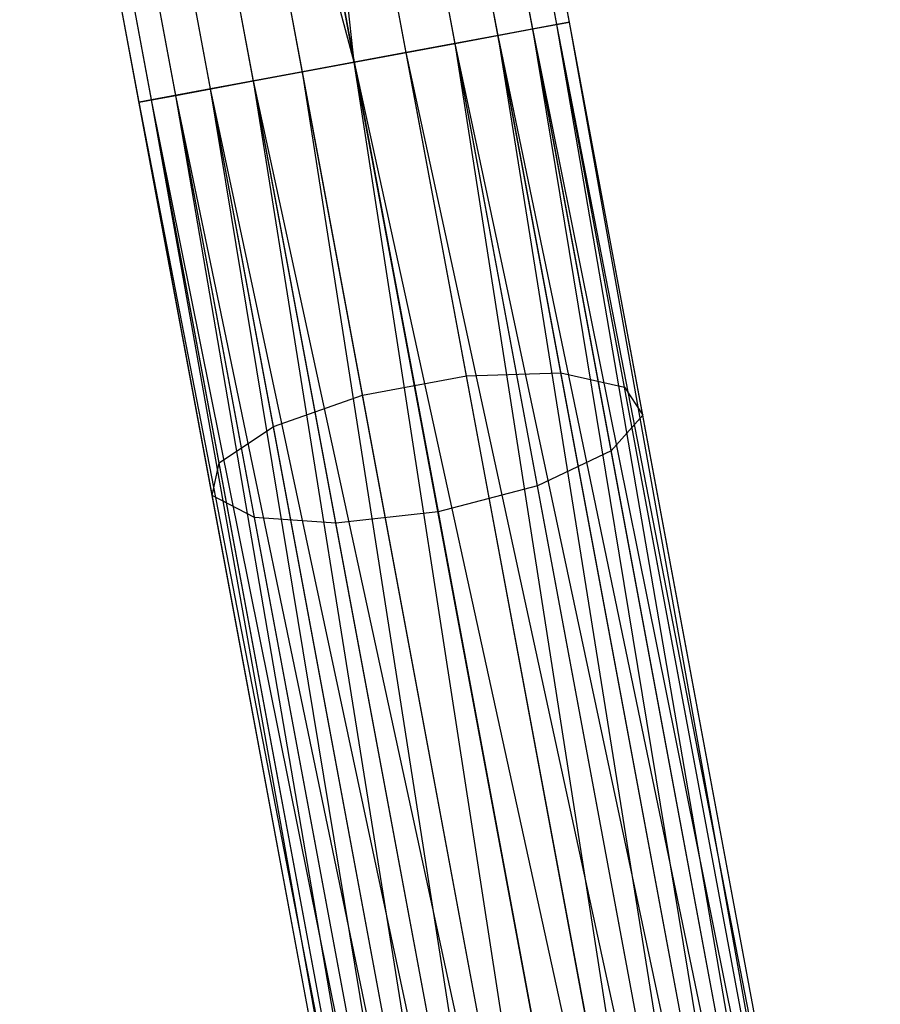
# Model space of a CAD drawing. Extents: x -91 to 91, y -91 to 262.
# Tile 374 of 480: x -14.38 to -10.48, y 64.68 to 69.15. Entities that reach past the tile are written whole.
import ezdxf

# ---------------------------------------------------------------- set-up
doc = ezdxf.new("R2010")
doc.units = 0
doc.header["$LTSCALE"] = 25.4
doc.layers.get('0').update_dxf_attribs({"linetype": 'CONTINUOUS'})

# ---------------------------------------------------------------- blocks, each defined once
blk = doc.blocks.new('ETE0_STL_1')
at = {"color": 0}
for p, q in [((-12.2155, 69.0772, 169.2591), (-12.7804, 72.1081, 169.4894)), ((-12.2155, 69.0772, 169.2591), (-12.7804, 72.1081, 169.4894)), ((-11.9482, 69.127, 169.653), (-12.5024, 72.1004, 169.879)), ((-11.9482, 69.127, 169.653), (-12.5024, 72.1004, 169.879)), ((-12.6321, 68.9995, 169.0367), (-13.2031, 72.063, 169.2695)), ((-12.6321, 68.9995, 169.0367), (-13.2031, 72.063, 169.2695)), ((-12.8674, 68.9557, 169.0076), (-13.2031, 72.063, 169.2695)), ((-12.8674, 68.9557, 169.0076), (-13.2031, 72.063, 169.2695)), ((-11.8915, 69.1376, 170.1281), (-12.4327, 72.0415, 170.3488)), ((-11.8915, 69.1376, 170.1281), (-12.4327, 72.0415, 170.3488)), ((-12.8674, 68.9557, 169.0076), (-13.6736, 71.9753, 169.2695)), ((-12.8674, 68.9557, 169.0076), (-13.6736, 71.9753, 169.2695)), ((-13.1026, 68.9119, 169.0367), (-13.6736, 71.9753, 169.2695)), ((-13.1026, 68.9119, 169.0367), (-13.6736, 71.9753, 169.2695)), ((-12.0583, 69.1065, 170.5757), (-12.5874, 71.9451, 170.7914)), ((-12.0583, 69.1065, 170.5757), (-12.5874, 71.9451, 170.7914)), ((-13.5193, 68.8342, 169.2591), (-14.0842, 71.8651, 169.4894)), ((-13.5193, 68.8342, 169.2591), (-14.0842, 71.8651, 169.4894)), ((-12.4105, 69.0408, 170.8931), (-12.9309, 71.8331, 171.1053)), ((-12.4105, 69.0408, 170.8931), (-12.9309, 71.8331, 171.1053)), ((-13.7866, 68.7844, 169.653), (-14.3407, 71.7578, 169.879)), ((-13.7866, 68.7844, 169.653), (-14.3407, 71.7578, 169.879)), ((-12.8674, 68.9557, 171.0076), (-13.3847, 71.7312, 171.2186)), ((-12.8674, 68.9557, 171.0076), (-13.3847, 71.7312, 171.2186)), ((-13.8433, 68.7738, 170.1281), (-14.3845, 71.6778, 170.3488)), ((-13.8433, 68.7738, 170.1281), (-14.3845, 71.6778, 170.3488)), ((-13.6764, 68.8049, 170.5757), (-14.2055, 71.6435, 170.7914)), ((-13.6764, 68.8049, 170.5757), (-14.2055, 71.6435, 170.7914)), ((-13.3242, 68.8706, 170.8931), (-13.8446, 71.6628, 171.1053)), ((-13.3242, 68.8706, 170.8931), (-13.8446, 71.6628, 171.1053)), ((-12.359, 67.5341, 320.0407), (-12.8951, 70.4105, 318.8882)), ((-12.359, 67.5341, 320.0407), (-12.8951, 70.4105, 318.8882)), ((-11.9303, 67.5471, 319.8282), (-12.4607, 70.393, 318.6879)), ((-11.9303, 67.5471, 319.8282), (-12.4607, 70.393, 318.6879)), ((-12.8295, 67.4464, 320.0407), (-13.3656, 70.3228, 318.8882)), ((-12.8295, 67.4464, 320.0407), (-13.3656, 70.3228, 318.8882)), ((-11.6417, 67.4824, 319.4519), (-12.162, 70.2743, 318.3333)), ((-11.6417, 67.4824, 319.4519), (-12.162, 70.2743, 318.3333)), ((-13.2341, 67.3041, 319.8282), (-13.7645, 70.15, 318.6879)), ((-13.2341, 67.3041, 319.8282), (-13.7645, 70.15, 318.6879)), ((-11.5592, 67.3549, 318.998), (-12.0674, 70.0815, 317.9055)), ((-11.5592, 67.3549, 318.998), (-12.0674, 70.0815, 317.9055)), ((-13.4801, 67.1398, 319.4519), (-14.0004, 69.9316, 318.3333)), ((-13.4801, 67.1398, 319.4519), (-14.0004, 69.9316, 318.3333)), ((-11.7018, 67.1937, 318.5705), (-12.1986, 69.859, 317.5025)), ((-11.7018, 67.1937, 318.5705), (-12.1986, 69.859, 317.5025)), ((-13.511, 66.9911, 318.998), (-14.0192, 69.7178, 317.9055)), ((-13.511, 66.9911, 318.998), (-14.0192, 69.7178, 317.9055)), ((-12.0368, 67.0358, 318.2673), (-12.5255, 69.6575, 317.2168)), ((-12.0368, 67.0358, 318.2673), (-12.5255, 69.6575, 317.2168)), ((-13.3199, 66.8921, 318.5705), (-13.8167, 69.5574, 317.5025)), ((-13.3199, 66.8921, 318.5705), (-13.8167, 69.5574, 317.5025)), ((-12.9732, 69.5234, 317.1137), (-12.4875, 66.9173, 318.1579)), ((-12.9732, 69.5234, 317.1137), (-12.4875, 66.9173, 318.1579)), ((-12.9505, 66.8655, 318.2673), (-13.4392, 69.4872, 317.2168)), ((-12.9505, 66.8655, 318.2673), (-13.4392, 69.4872, 317.2168)), ((-12.4105, 69.0408, 170.8931), (-12.0583, 69.1065, 170.5757)), ((-12.4105, 69.0408, 170.8931), (-12.0583, 69.1065, 170.5757)), ((-11.9482, 69.127, 169.653), (-12.2155, 69.0772, 169.2591)), ((-11.9482, 69.127, 169.653), (-12.2155, 69.0772, 169.2591)), ((-12.0583, 69.1065, 170.5757), (-11.8915, 69.1376, 170.1281)), ((-12.0583, 69.1065, 170.5757), (-11.8915, 69.1376, 170.1281)), ((-10.8062, 61.5155, 170.7561), (-12.0583, 69.1065, 170.5757)), ((-10.649, 61.5448, 170.5757), (-12.0583, 69.1065, 170.5757)), ((-10.8062, 61.5155, 170.7561), (-12.0583, 69.1065, 170.5757)), ((-10.649, 61.5448, 170.5757), (-12.0583, 69.1065, 170.5757)), ((-10.5389, 61.5653, 170.3622), (-12.0583, 69.1065, 170.5757)), ((-10.5389, 61.5653, 170.3622), (-12.0583, 69.1065, 170.5757)), ((-11.8915, 69.1376, 170.1281), (-11.9482, 69.127, 169.653)), ((-11.8915, 69.1376, 170.1281), (-11.9482, 69.127, 169.653)), ((-10.4822, 61.5759, 169.8871), (-11.9482, 69.127, 169.653)), ((-10.5389, 61.5653, 169.653), (-11.9482, 69.127, 169.653)), ((-10.4822, 61.5759, 169.8871), (-11.9482, 69.127, 169.653)), ((-10.5389, 61.5653, 169.653), (-11.9482, 69.127, 169.653)), ((-10.649, 61.5448, 169.4395), (-11.9482, 69.127, 169.653)), ((-10.649, 61.5448, 169.4395), (-11.9482, 69.127, 169.653)), ((-10.5389, 61.5653, 170.3622), (-11.8915, 69.1376, 170.1281)), ((-10.4822, 61.5759, 170.1281), (-11.8915, 69.1376, 170.1281)), ((-10.5389, 61.5653, 170.3622), (-11.8915, 69.1376, 170.1281)), ((-10.4822, 61.5759, 170.1281), (-11.8915, 69.1376, 170.1281)), ((-10.4822, 61.5759, 169.8871), (-11.8915, 69.1376, 170.1281)), ((-10.4822, 61.5759, 169.8871), (-11.8915, 69.1376, 170.1281)), ((-12.2155, 69.0772, 169.2591), (-12.6321, 68.9995, 169.0367)), ((-12.2155, 69.0772, 169.2591), (-12.6321, 68.9995, 169.0367)), ((-10.649, 61.5448, 169.4395), (-12.2155, 69.0772, 169.2591)), ((-10.8062, 61.5155, 169.2591), (-12.2155, 69.0772, 169.2591)), ((-10.649, 61.5448, 169.4395), (-12.2155, 69.0772, 169.2591)), ((-10.8062, 61.5155, 169.2591), (-12.2155, 69.0772, 169.2591)), ((-11.0012, 61.4791, 169.1222), (-12.2155, 69.0772, 169.2591)), ((-11.0012, 61.4791, 169.1222), (-12.2155, 69.0772, 169.2591)), ((-12.8674, 68.9557, 171.0076), (-12.4105, 69.0408, 170.8931)), ((-12.8674, 68.9557, 171.0076), (-12.4105, 69.0408, 170.8931)), ((-11.2228, 61.4378, 170.9785), (-12.4105, 69.0408, 170.8931)), ((-11.0012, 61.4791, 170.8931), (-12.4105, 69.0408, 170.8931)), ((-11.2228, 61.4378, 170.9785), (-12.4105, 69.0408, 170.8931)), ((-11.0012, 61.4791, 170.8931), (-12.4105, 69.0408, 170.8931)), ((-10.8062, 61.5155, 170.7561), (-12.4105, 69.0408, 170.8931)), ((-10.8062, 61.5155, 170.7561), (-12.4105, 69.0408, 170.8931)), ((-12.6321, 68.9995, 169.0367), (-12.8674, 68.9557, 169.0076)), ((-12.6321, 68.9995, 169.0367), (-12.8674, 68.9557, 169.0076)), ((-11.0012, 61.4791, 169.1222), (-12.6321, 68.9995, 169.0367)), ((-11.0012, 61.4791, 169.1222), (-12.6321, 68.9995, 169.0367)), ((-11.2228, 61.4378, 169.0367), (-12.6321, 68.9995, 169.0367)), ((-11.2228, 61.4378, 169.0367), (-12.6321, 68.9995, 169.0367)), ((-13.3242, 68.8706, 170.8931), (-12.8674, 68.9557, 171.0076)), ((-13.3242, 68.8706, 170.8931), (-12.8674, 68.9557, 171.0076)), ((-12.8674, 68.9557, 169.0076), (-13.1026, 68.9119, 169.0367)), ((-12.8674, 68.9557, 169.0076), (-13.1026, 68.9119, 169.0367)), ((-12.8674, 68.9557, 171.0076), (-11.2228, 61.4378, 170.9785)), ((-11.4581, 61.394, 169.0076), (-12.8674, 68.9557, 169.0076)), ((-11.4581, 61.394, 169.0076), (-12.8674, 68.9557, 169.0076)), ((-11.6933, 61.3501, 170.9785), (-12.8674, 68.9557, 171.0076)), ((-11.6933, 61.3501, 170.9785), (-12.8674, 68.9557, 171.0076)), ((-11.4581, 61.394, 171.0076), (-12.8674, 68.9557, 171.0076)), ((-11.4581, 61.394, 171.0076), (-12.8674, 68.9557, 171.0076)), ((-12.8674, 68.9557, 171.0076), (-11.2228, 61.4378, 170.9785)), ((-13.1026, 68.9119, 169.0367), (-13.5193, 68.8342, 169.2591)), ((-13.1026, 68.9119, 169.0367), (-13.5193, 68.8342, 169.2591)), ((-11.6933, 61.3501, 169.0367), (-13.1026, 68.9119, 169.0367)), ((-11.6933, 61.3501, 169.0367), (-13.1026, 68.9119, 169.0367)), ((-11.9149, 61.3088, 169.1222), (-13.1026, 68.9119, 169.0367)), ((-11.9149, 61.3088, 169.1222), (-13.1026, 68.9119, 169.0367)), ((-13.5193, 68.8342, 169.2591), (-13.7866, 68.7844, 169.653)), ((-13.5193, 68.8342, 169.2591), (-13.7866, 68.7844, 169.653)), ((-13.6764, 68.8049, 170.5757), (-13.3242, 68.8706, 170.8931)), ((-13.6764, 68.8049, 170.5757), (-13.3242, 68.8706, 170.8931)), ((-11.9149, 61.3088, 169.1222), (-13.5193, 68.8342, 169.2591)), ((-12.11, 61.2725, 169.2591), (-13.5193, 68.8342, 169.2591)), ((-11.9149, 61.3088, 169.1222), (-13.5193, 68.8342, 169.2591)), ((-12.11, 61.2725, 169.2591), (-13.5193, 68.8342, 169.2591)), ((-12.2671, 61.2432, 169.4395), (-13.5193, 68.8342, 169.2591)), ((-12.2671, 61.2432, 169.4395), (-13.5193, 68.8342, 169.2591)), ((-12.11, 61.2725, 170.7561), (-13.3242, 68.8706, 170.8931)), ((-11.9149, 61.3088, 170.8931), (-13.3242, 68.8706, 170.8931)), ((-12.11, 61.2725, 170.7561), (-13.3242, 68.8706, 170.8931)), ((-11.9149, 61.3088, 170.8931), (-13.3242, 68.8706, 170.8931)), ((-11.6933, 61.3501, 170.9785), (-13.3242, 68.8706, 170.8931)), ((-11.6933, 61.3501, 170.9785), (-13.3242, 68.8706, 170.8931)), ((-13.8433, 68.7738, 170.1281), (-13.6764, 68.8049, 170.5757)), ((-13.8433, 68.7738, 170.1281), (-13.6764, 68.8049, 170.5757)), ((-13.7866, 68.7844, 169.653), (-13.8433, 68.7738, 170.1281)), ((-13.7866, 68.7844, 169.653), (-13.8433, 68.7738, 170.1281)), ((-12.2671, 61.2432, 169.4395), (-13.7866, 68.7844, 169.653)), ((-12.3772, 61.2227, 169.653), (-13.7866, 68.7844, 169.653)), ((-12.2671, 61.2432, 169.4395), (-13.7866, 68.7844, 169.653)), ((-12.3772, 61.2227, 169.653), (-13.7866, 68.7844, 169.653)), ((-12.434, 61.2121, 169.8871), (-13.7866, 68.7844, 169.653)), ((-12.434, 61.2121, 169.8871), (-13.7866, 68.7844, 169.653)), ((-12.3772, 61.2227, 170.3622), (-13.6764, 68.8049, 170.5757)), ((-12.2671, 61.2432, 170.5757), (-13.6764, 68.8049, 170.5757)), ((-12.3772, 61.2227, 170.3622), (-13.6764, 68.8049, 170.5757)), ((-12.2671, 61.2432, 170.5757), (-13.6764, 68.8049, 170.5757)), ((-12.11, 61.2725, 170.7561), (-13.6764, 68.8049, 170.5757)), ((-12.11, 61.2725, 170.7561), (-13.6764, 68.8049, 170.5757)), ((-12.434, 61.2121, 169.8871), (-13.8433, 68.7738, 170.1281)), ((-12.434, 61.2121, 169.8871), (-13.8433, 68.7738, 170.1281)), ((-12.434, 61.2121, 170.1281), (-13.8433, 68.7738, 170.1281)), ((-12.434, 61.2121, 170.1281), (-13.8433, 68.7738, 170.1281)), ((-12.3772, 61.2227, 170.3622), (-13.8433, 68.7738, 170.1281)), ((-12.3772, 61.2227, 170.3622), (-13.8433, 68.7738, 170.1281)), ((-12.8295, 67.4464, 320.0407), (-12.359, 67.5341, 320.0407)), ((-12.8295, 67.4464, 320.0407), (-12.359, 67.5341, 320.0407)), ((-12.359, 67.5341, 320.0407), (-11.9303, 67.5471, 319.8282)), ((-12.359, 67.5341, 320.0407), (-11.9303, 67.5471, 319.8282)), ((-11.7974, 64.5206, 320.7428), (-12.359, 67.5341, 320.0407)), ((-11.7974, 64.5206, 320.7428), (-12.359, 67.5341, 320.0407)), ((-11.9303, 67.5471, 319.8282), (-11.6417, 67.4824, 319.4519)), ((-11.3746, 64.5656, 320.5228), (-11.9303, 67.5471, 319.8282)), ((-11.3746, 64.5656, 320.5228), (-11.9303, 67.5471, 319.8282)), ((-11.9303, 67.5471, 319.8282), (-11.6417, 67.4824, 319.4519)), ((-13.2341, 67.3041, 319.8282), (-12.8295, 67.4464, 320.0407)), ((-13.2341, 67.3041, 319.8282), (-12.8295, 67.4464, 320.0407)), ((-12.2679, 64.4329, 320.7428), (-12.8295, 67.4464, 320.0407)), ((-12.2679, 64.4329, 320.7428), (-12.8295, 67.4464, 320.0407)), ((-11.6417, 67.4824, 319.4519), (-11.5592, 67.3549, 318.998)), ((-11.0965, 64.5575, 320.1334), (-11.6417, 67.4824, 319.4519)), ((-11.0965, 64.5575, 320.1334), (-11.6417, 67.4824, 319.4519)), ((-11.6417, 67.4824, 319.4519), (-11.5592, 67.3549, 318.998)), ((-11.5592, 67.3549, 318.998), (-11.7018, 67.1937, 318.5705)), ((-11.5592, 67.3549, 318.998), (-11.7018, 67.1937, 318.5705)), ((-11.0268, 64.4982, 319.6635), (-11.5592, 67.3549, 318.998)), ((-11.0268, 64.4982, 319.6635), (-11.5592, 67.3549, 318.998)), ((-13.4801, 67.1398, 319.4519), (-13.2341, 67.3041, 319.8282)), ((-13.4801, 67.1398, 319.4519), (-13.2341, 67.3041, 319.8282)), ((-12.6784, 64.3226, 320.5228), (-13.2341, 67.3041, 319.8282)), ((-12.6784, 64.3226, 320.5228), (-13.2341, 67.3041, 319.8282)), ((-11.7018, 67.1937, 318.5705), (-12.0368, 67.0358, 318.2673)), ((-11.7018, 67.1937, 318.5705), (-12.0368, 67.0358, 318.2673)), ((-11.1814, 64.4013, 319.2211), (-11.7018, 67.1937, 318.5705)), ((-11.1814, 64.4013, 319.2211), (-11.7018, 67.1937, 318.5705)), ((-13.511, 66.9911, 318.998), (-13.4801, 67.1398, 319.4519)), ((-13.511, 66.9911, 318.998), (-13.4801, 67.1398, 319.4519)), ((-12.9349, 64.2149, 320.1334), (-13.4801, 67.1398, 319.4519)), ((-12.9349, 64.2149, 320.1334), (-13.4801, 67.1398, 319.4519)), ((-12.0368, 67.0358, 318.2673), (-12.4875, 66.9173, 318.1579)), ((-12.0368, 67.0358, 318.2673), (-12.4875, 66.9173, 318.1579)), ((-11.5249, 64.289, 318.9072), (-12.0368, 67.0358, 318.2673)), ((-11.5249, 64.289, 318.9072), (-12.0368, 67.0358, 318.2673)), ((-13.3199, 66.8921, 318.5705), (-13.511, 66.9911, 318.998)), ((-12.9786, 64.1344, 319.6635), (-13.511, 66.9911, 318.998)), ((-13.3199, 66.8921, 318.5705), (-13.511, 66.9911, 318.998)), ((-12.9786, 64.1344, 319.6635), (-13.511, 66.9911, 318.998)), ((-12.4875, 66.9173, 318.1579), (-12.9505, 66.8655, 318.2673)), ((-12.4875, 66.9173, 318.1579), (-12.9505, 66.8655, 318.2673)), ((-12.4875, 66.9173, 318.1579), (-11.9786, 64.187, 318.794)), ((-12.4875, 66.9173, 318.1579), (-11.9786, 64.187, 318.794)), ((-12.9505, 66.8655, 318.2673), (-13.3199, 66.8921, 318.5705)), ((-12.7995, 64.0997, 319.2211), (-13.3199, 66.8921, 318.5705)), ((-12.9505, 66.8655, 318.2673), (-13.3199, 66.8921, 318.5705)), ((-12.7995, 64.0997, 319.2211), (-13.3199, 66.8921, 318.5705)), ((-12.4386, 64.1187, 318.9072), (-12.9505, 66.8655, 318.2673)), ((-12.4386, 64.1187, 318.9072), (-12.9505, 66.8655, 318.2673))]:
    blk.add_line(p, q, dxfattribs=at)

msp = doc.modelspace()

# ---------------------------------------------------------------- block references
at = {"color": 253}
msp.add_blockref('ETE0_STL_1', (0, 0), dxfattribs=at)

doc.saveas('drawing.dxf')
